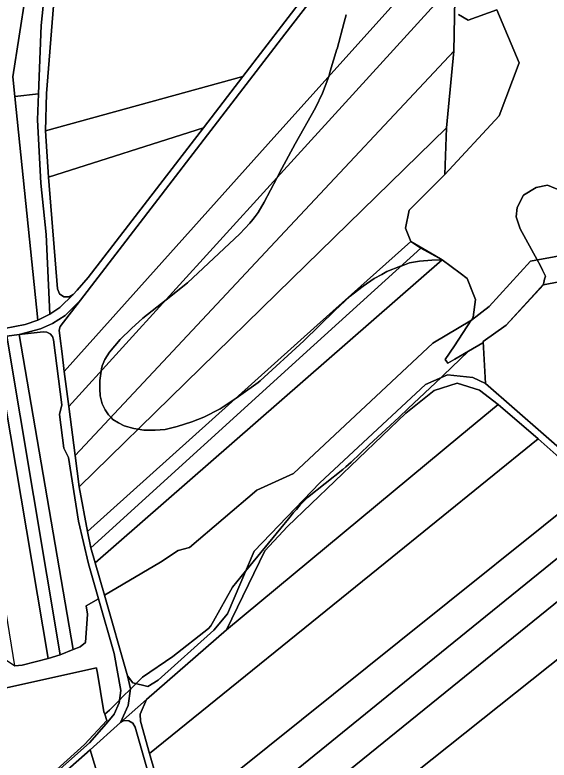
# Model space of a CAD drawing. Extents: x -521939 to -516426, y -1197857 to -1189551.
# Drawn here: x -518291.1 to -517972.8, y -1192547.2 to -1192103.1 of the extents above; entities that cross this region are included whole.
import ezdxf

# ---------------------------------------------------------------- set-up
doc = ezdxf.new("R2010")
doc.units = 0
for name, color, linetype in [('95610013', 7, 'Continuous'), ('95620013', 7, 'Continuous'), ('95640013', 7, 'Continuous'), ('95660013', 7, 'Continuous')]:
    doc.layers.add(name, color=color, linetype=linetype)

msp = doc.modelspace()

# ---------------------------------------------------------------- linework, layer by layer
at = {"layer": '95610013'}
for points in [[(-518307.55, -1191787.05), (-518305.35, -1191806.74), (-518287.42, -1191989.44), (-518284.75, -1192091.34), (-518292.25, -1192140.07), (-518291.06, -1192151.72), (-518277.44, -1192285.07), (-518284.92, -1192287.57), (-518303.55, -1192291.15), (-518314.83, -1192151.68), (-518328.91, -1191977.59), (-518343.95, -1191791.63)], [(-518080.12, -1192041.74), (-518155.32, -1192139.69), (-518272.87, -1192172.21), (-518272.25, -1192149.92), (-518268.08, -1192097.64)], [(-518261.64, -1192315.58), (-518262.96, -1192305.09), (-518264.35, -1192294.45), (-518264.63, -1192290.93), (-518264.08, -1192288.87), (-518252.08, -1192273.08), (-518130.19, -1192114.62), (-518084.56, -1192055.3), (-518082.39, -1192061.11), (-518081.28, -1192067.38), (-518083.39, -1192079.13), (-518080.71, -1192089.58), (-518058.25, -1192075.03), (-518047.38, -1192065.85), (-518040.27, -1192068.64), (-518140.09, -1192179.99)], [(-518258.96, -1192336.56), (-518261.64, -1192315.58), (-518140.09, -1192179.99), (-518040.27, -1192068.64), (-518033.52, -1192074.51), (-518028.72, -1192083.39), (-518138.97, -1192204.62)], [(-518028.72, -1192083.39), (-518029.53, -1192124.74), (-518132.91, -1192235.21), (-518255.1, -1192365.78), (-518258.96, -1192336.56), (-518138.97, -1192204.62)], [(-518255.1, -1192365.78), (-518132.91, -1192235.21), (-518029.53, -1192124.74), (-518032.63, -1192157.85), (-518033.84, -1192170.31), (-518125.98, -1192260.4), (-518252.73, -1192384.33)], [(-518272.87, -1192172.21), (-518155.32, -1192139.69), (-518178.75, -1192170.29), (-518271.02, -1192199.75)], [(-518270.3, -1192281.44), (-518277.44, -1192285.07), (-518291.06, -1192151.72), (-518276.97, -1192150.12), (-518277.55, -1192165.71), (-518275.62, -1192203.46), (-518272.4, -1192234.03)], [(-518178.75, -1192170.29), (-518247.4, -1192259.59), (-518254.03, -1192267.09), (-518256.34, -1192269.71), (-518258.66, -1192271.2), (-518261.86, -1192271.13), (-518264.47, -1192269.31), (-518265.63, -1192266.33), (-518271.02, -1192199.75)], [(-518058.28, -1192230.2), (-518055.2, -1192238.07), (-518110.88, -1192288.06), (-518247.78, -1192410.97), (-518252.73, -1192384.33), (-518125.98, -1192260.4), (-518033.84, -1192170.31), (-518034.93, -1192198.11), (-518056.16, -1192219.41)], [(-518055.2, -1192238.07), (-518049.28, -1192242.01), (-518112.86, -1192299.83), (-518245.76, -1192420.69), (-518247.78, -1192410.97), (-518110.88, -1192288.06)], [(-518243.17, -1192429.57), (-518245.76, -1192420.69), (-518112.86, -1192299.83), (-518049.28, -1192242.01), (-518036.42, -1192248.98)], [(-518243.17, -1192429.57), (-518036.42, -1192248.98), (-518025.74, -1192257.06), (-518021.52, -1192260.23), (-518016.68, -1192272.67), (-518018.08, -1192283.32), (-518019.07, -1192284.95), (-518042.12, -1192298.66), (-518125.15, -1192376.45), (-518146.92, -1192386.42), (-518187.13, -1192420.48), (-518193.78, -1192422.38), (-518204.37, -1192429.34), (-518237.7, -1192448.94)], [(-517888.81, -1192335.51), (-517938.01, -1192387.6), (-517958.84, -1192368.12), (-518010.6, -1192322.82), (-518012.03, -1192297.79), (-517998.31, -1192288.04), (-517976.01, -1192263.94), (-517948.58, -1192258.68), (-517938.71, -1192273.08), (-517911.8, -1192298.65)], [(-518288.5, -1192293.61), (-518256.32, -1192481.37), (-518264.06, -1192484.57), (-518295.81, -1192294.58)], [(-518270.11, -1192293.11), (-518268.71, -1192294.73), (-518268.04, -1192296.76), (-518263.15, -1192335.56), (-518264.44, -1192341.34), (-518261.91, -1192361.35), (-518259.18, -1192366.79), (-518253.27, -1192404.77), (-518247.17, -1192430.35), (-518241.27, -1192451.03), (-518248.67, -1192455.37), (-518247.89, -1192460.32), (-518249.11, -1192477.24), (-518252.12, -1192479.64), (-518256.32, -1192481.37), (-518288.5, -1192293.61), (-518274.17, -1192291.99), (-518272.03, -1192292.15)], [(-518322.58, -1192298.02), (-518303.63, -1192295.61), (-518271.35, -1192486.64), (-518286.74, -1192490.66), (-518291.1, -1192490.96)], [(-518303.63, -1192295.61), (-518295.81, -1192294.58), (-518264.06, -1192484.57), (-518271.35, -1192486.64)], [(-518164.91, -1192469.51), (-518142.08, -1192422.57), (-518128.59, -1192407.97), (-518058.21, -1192340.39), (-518041.22, -1192326.87), (-518027.57, -1192322.61), (-518014.2, -1192326.74), (-518003.16, -1192335.31), (-518025.94, -1192354.21)], [(-518212.63, -1192511.08), (-518164.91, -1192469.51), (-518025.94, -1192354.21), (-518003.16, -1192335.31), (-517979.17, -1192355.85), (-518070.51, -1192429.76), (-518210.9, -1192543.36), (-518216.3, -1192523.95), (-518216.5, -1192519.92)], [(-517979.17, -1192355.85), (-517947.12, -1192384.46), (-518062.13, -1192476.65), (-518198.61, -1192586.05), (-518210.9, -1192543.36), (-518070.51, -1192429.76)], [(-517947.12, -1192384.46), (-517933.09, -1192398.78), (-518052.55, -1192495.67), (-518192.07, -1192608.83), (-518198.61, -1192586.05), (-518062.13, -1192476.65)], [(-518192.07, -1192608.83), (-518052.55, -1192495.67), (-517933.09, -1192398.78), (-517920.9, -1192414.69), (-518047.2, -1192516.99), (-518186.13, -1192629.52)], [(-517920.9, -1192414.69), (-517912.56, -1192427.26), (-517916.41, -1192439.93), (-517952.89, -1192475.46), (-518042.44, -1192546.79), (-518178.78, -1192655.39), (-518186.13, -1192629.52), (-518047.2, -1192516.99)], [(-518178.78, -1192655.39), (-518042.44, -1192546.79), (-517952.89, -1192475.46), (-517966.33, -1192499.14), (-517944.59, -1192511.06), (-517933.87, -1192518.63), (-517925.61, -1192526.94), (-517916.64, -1192551.13), (-518003.1, -1192607.37), (-518073.65, -1192666.41), (-518085.13, -1192672.38), (-518111.4, -1192679.81), (-518157.63, -1192713.61), (-518162.65, -1192711.95)], [(-518180.89, -1192756.84), (-518194.49, -1192711.97), (-518246.25, -1192541.2), (-518228.12, -1192524.84), (-518225.97, -1192523.73), (-518223.2, -1192523.8), (-518220.82, -1192525.2), (-518219.42, -1192527.58), (-518169.62, -1192702.12), (-518162.35, -1192727.6), (-518170.92, -1192734.22), (-518178.69, -1192742.92), (-518181.04, -1192750.48)], [(-518180.89, -1192756.84), (-518209.44, -1192758.46), (-518217.03, -1192728.56), (-518261.25, -1192554.36), (-518246.25, -1192541.2), (-518194.49, -1192711.97)]]:
    msp.add_lwpolyline(points, close=True, dxfattribs=at)
at = {"layer": '95620013'}
msp.add_lwpolyline([(-518455.63, -1192594.52), (-518426.41, -1192540.96), (-518402.81, -1192529.91), (-518390.43, -1192519.48), (-518383.02, -1192502.68), (-518376, -1192498.77), (-518307.39, -1192480.19), (-518291.1, -1192490.96), (-518286.74, -1192490.66), (-518271.35, -1192486.64), (-518264.06, -1192484.57), (-518256.32, -1192481.37), (-518252.12, -1192479.64), (-518249.11, -1192477.24), (-518247.89, -1192460.32), (-518248.67, -1192455.37), (-518241.27, -1192451.03), (-518231.96, -1192483.63), (-518227.97, -1192505.73), (-518229, -1192513.08), (-518232, -1192519.87), (-518236.78, -1192525.6), (-518246.71, -1192536.92), (-518287.07, -1192572.91)], dxfattribs=at)
at = {"layer": '95640013'}
for points in [[(-518285.42, -1191826.12), (-518283.49, -1191853.16), (-518284.63, -1191926.19), (-518280.69, -1191975.27), (-518276.42, -1191999.25), (-518272.1, -1192076.35), (-518275.47, -1192109.47), (-518276.97, -1192150.12), (-518291.06, -1192151.72), (-518292.25, -1192140.07), (-518284.75, -1192091.34), (-518287.42, -1191989.44), (-518305.35, -1191806.74), (-518307.55, -1191787.05), (-518293.44, -1191785.24), (-518290.41, -1191787.66), (-518290.26, -1191802.68)], [(-518228.12, -1192524.84), (-518212.63, -1192511.08), (-518216.5, -1192519.92), (-518216.3, -1192523.95), (-518210.9, -1192543.36), (-518198.61, -1192586.05), (-518192.07, -1192608.83), (-518186.13, -1192629.52), (-518178.78, -1192655.39), (-518162.65, -1192711.95), (-518158.94, -1192724.96), (-518162.35, -1192727.6), (-518169.62, -1192702.12), (-518219.42, -1192527.58), (-518220.82, -1192525.2), (-518223.2, -1192523.8), (-518225.97, -1192523.73)]]:
    msp.add_lwpolyline(points, close=True, dxfattribs=at)
for points in [[(-518520.94, -1192317.92), (-518503.41, -1192315.74), (-518473.81, -1192312.07), (-518446.24, -1192308.7), (-518418.17, -1192305.22), (-518402.53, -1192303.29), (-518331.67, -1192294.67), (-518320.04, -1192293.11), (-518309.77, -1192291.81), (-518303.55, -1192291.15), (-518284.92, -1192287.57), (-518277.44, -1192285.07), (-518270.3, -1192281.44), (-518264.35, -1192277.49), (-518256.34, -1192269.71), (-518254.03, -1192267.09), (-518247.4, -1192259.59), (-518178.75, -1192170.29), (-518155.32, -1192139.69), (-518080.12, -1192041.74)], [(-518084.56, -1192055.3), (-518130.19, -1192114.62), (-518252.08, -1192273.08), (-518261.22, -1192282.2), (-518268.69, -1192287.05), (-518275.85, -1192290.27), (-518288.5, -1192293.61), (-518295.81, -1192294.58), (-518303.63, -1192295.61), (-518322.58, -1192298.02), (-518329.21, -1192298.73), (-518391.69, -1192306.48), (-518404.85, -1192307.6), (-518417.11, -1192309.5), (-518491.21, -1192318.79), (-518505.72, -1192320.55), (-518520.99, -1192322.44)], [(-518268.08, -1192097.64), (-518272.25, -1192149.92), (-518272.87, -1192172.21), (-518271.02, -1192199.75), (-518265.63, -1192266.33), (-518264.47, -1192269.31), (-518261.86, -1192271.13), (-518258.66, -1192271.2), (-518256.34, -1192269.71), (-518264.35, -1192277.49), (-518270.3, -1192281.44), (-518272.4, -1192234.03), (-518275.62, -1192203.46), (-518277.55, -1192165.71), (-518276.97, -1192150.12), (-518275.47, -1192109.47), (-518272.1, -1192076.35)], [(-517943.65, -1192242.55), (-517983.84, -1192249.8), (-518008.45, -1192276.89), (-518019.07, -1192284.95), (-518018.08, -1192283.32), (-518016.68, -1192272.67), (-518021.52, -1192260.23), (-518025.74, -1192257.06), (-518036.42, -1192248.98), (-518049.28, -1192242.01), (-518055.2, -1192238.07), (-518058.28, -1192230.2), (-518056.16, -1192219.41), (-518034.93, -1192198.11), (-518033.84, -1192170.31), (-518032.63, -1192157.85), (-518029.53, -1192124.74), (-518028.72, -1192083.39)], [(-517948.58, -1192258.68), (-517976.01, -1192263.94), (-517998.31, -1192288.04), (-518012.03, -1192297.79), (-518010.6, -1192322.82), (-518018.2, -1192319.1), (-518033.21, -1192317.57), (-518046.33, -1192323.29), (-518109.45, -1192382.02), (-518148.58, -1192422.65), (-518164.49, -1192459.97), (-518172.5, -1192469.71), (-518205.79, -1192499.7), (-518211.94, -1192503.28), (-518220.75, -1192501.28), (-518224, -1192496.96), (-518237.7, -1192448.94), (-518204.37, -1192429.34), (-518193.78, -1192422.38), (-518187.13, -1192420.48), (-518146.92, -1192386.42), (-518125.15, -1192376.45), (-518042.12, -1192298.66), (-518019.07, -1192284.95), (-518008.45, -1192276.89), (-517983.84, -1192249.8), (-517943.65, -1192242.55)], [(-518287.07, -1192572.91), (-518246.71, -1192536.92), (-518236.78, -1192525.6), (-518232, -1192519.87), (-518229, -1192513.08), (-518227.97, -1192505.73), (-518231.96, -1192483.63), (-518241.27, -1192451.03), (-518247.17, -1192430.35), (-518253.27, -1192404.77), (-518259.18, -1192366.79), (-518261.91, -1192361.35), (-518264.44, -1192341.34), (-518263.15, -1192335.56), (-518268.04, -1192296.76), (-518268.71, -1192294.73), (-518270.11, -1192293.11), (-518272.03, -1192292.15), (-518274.17, -1192291.99), (-518288.5, -1192293.61), (-518275.85, -1192290.27), (-518268.69, -1192287.05), (-518261.22, -1192282.2), (-518252.08, -1192273.08), (-518264.08, -1192288.87), (-518264.63, -1192290.93), (-518264.35, -1192294.45), (-518262.96, -1192305.09), (-518261.64, -1192315.58), (-518258.96, -1192336.56), (-518255.1, -1192365.78), (-518252.73, -1192384.33), (-518247.78, -1192410.97), (-518245.76, -1192420.69), (-518243.17, -1192429.57), (-518237.7, -1192448.94), (-518224, -1192496.96), (-518222.16, -1192504.77), (-518223.54, -1192514.76), (-518228.12, -1192524.84), (-518246.25, -1192541.2), (-518261.25, -1192554.36)], [(-517947.12, -1192384.46), (-517979.17, -1192355.85), (-518003.16, -1192335.31), (-518014.2, -1192326.74), (-518027.57, -1192322.61), (-518041.22, -1192326.87), (-518058.21, -1192340.39), (-518128.59, -1192407.97), (-518142.08, -1192422.57), (-518164.91, -1192469.51), (-518212.63, -1192511.08), (-518228.12, -1192524.84), (-518223.54, -1192514.76), (-518222.16, -1192504.77), (-518224, -1192496.96), (-518220.75, -1192501.28), (-518211.94, -1192503.28), (-518205.79, -1192499.7), (-518172.5, -1192469.71), (-518164.49, -1192459.97), (-518148.58, -1192422.65), (-518109.45, -1192382.02), (-518046.33, -1192323.29), (-518033.21, -1192317.57), (-518018.2, -1192319.1), (-518010.6, -1192322.82), (-517958.84, -1192368.12)]]:
    msp.add_lwpolyline(points, dxfattribs=at)
at = {"layer": '95660013'}
for points in [[(-518093.67, -1192103.02), (-518094.85, -1192107.39), (-518099.06, -1192123.2), (-518099.14, -1192123.5), (-518103.13, -1192136.65), (-518104.1, -1192139.84), (-518104.59, -1192141.47), (-518107.84, -1192149.7), (-518111.89, -1192158.39), (-518124.06, -1192179.95), (-518132.06, -1192194.55), (-518135.06, -1192200.32), (-518142.49, -1192214.61), (-518146.09, -1192220.87), (-518147.83, -1192223.3), (-518149.36, -1192225.11), (-518151.07, -1192227.13), (-518157.1, -1192233.5), (-518188.28, -1192262.83), (-518201.04, -1192272.87), (-518214.94, -1192283.81), (-518221.66, -1192289.95), (-518228.27, -1192296.56), (-518234.64, -1192304.09), (-518237.42, -1192308.38), (-518239.05, -1192312.32), (-518239.4, -1192314), (-518239.69, -1192315.37), (-518239.97, -1192316.72), (-518240.44, -1192321.01), (-518240.44, -1192325.88), (-518240.21, -1192330.17), (-518239.05, -1192334.92), (-518237.31, -1192338.52), (-518235.34, -1192341.41), (-518233.8, -1192343.02), (-518232.67, -1192344.2), (-518229.43, -1192346.28), (-518225.97, -1192348.07), (-518220.22, -1192349.59), (-518217.67, -1192350.05), (-518214.35, -1192350.65), (-518207.42, -1192350.65), (-518201.55, -1192350.18), (-518194.41, -1192348.34), (-518185.61, -1192345.7), (-518178.43, -1192342.92), (-518168.69, -1192337.82), (-518166.42, -1192336.3), (-518159.3, -1192331.53), (-518156.4, -1192329.59), (-518146.2, -1192322.17), (-518145.02, -1192321.1), (-518118.85, -1192297.25), (-518100.53, -1192279.29), (-518091.26, -1192270.71), (-518083.49, -1192264.68), (-518077, -1192260.28), (-518072.42, -1192257.74), (-518069.47, -1192256.1), (-518061.22, -1192252.87), (-518060.89, -1192252.74), (-518055.94, -1192250.93), (-518049.89, -1192249.87), (-518042.61, -1192249.17), (-518036.42, -1192248.98), (-518025.73, -1192257.05), (-518021.52, -1192260.23), (-518018.64, -1192267.64), (-518016.68, -1192272.67), (-518018.08, -1192283.32), (-518019.07, -1192284.95), (-518019.17, -1192285.01), (-518029.04, -1192300.33), (-518034.76, -1192308.54), (-518033.05, -1192310.73), (-518029.02, -1192308.36), (-518020.79, -1192303.52), (-518035.85, -1192318.08), (-518037.11, -1192319.27), (-518056.73, -1192337.77), (-518062.19, -1192342.91), (-518062.32, -1192343.04), (-518080.05, -1192359.37), (-518090.67, -1192369.76), (-518093.79, -1192372.37), (-518095.68, -1192373.95), (-518116.79, -1192390.75), (-518120.99, -1192395.07), (-518123.37, -1192397.78), (-518125.08, -1192399.73), (-518128.05, -1192403.36), (-518132.7, -1192409.05), (-518153.72, -1192434.71), (-518161.47, -1192444.17), (-518172.75, -1192464.37), (-518174.3, -1192467.15), (-518175.7, -1192468.84), (-518196.93, -1192485.58), (-518215.01, -1192497.83), (-518218.92, -1192501.69), (-518222.18, -1192504.91), (-518226.76, -1192509.43), (-518228.77, -1192511.47), (-518234.69, -1192517.45), (-518237.54, -1192519.93), (-518238.03, -1192518.47), (-518242.12, -1192494.27), (-518242.37, -1192492.8), (-518242.45, -1192492.31), (-518297.12, -1192504.33)], [(-518026.76, -1192102.77), (-518021.07, -1192106.3), (-518003.85, -1192100.12), (-517990.62, -1192131.55), (-518002.43, -1192163.2), (-518034.93, -1192198.11), (-518056.16, -1192219.41), (-518058.28, -1192230.2), (-518055.2, -1192238.07), (-518052.7, -1192239.52), (-518040.74, -1192246.47), (-518036.42, -1192248.98), (-518042.61, -1192249.17), (-518049.89, -1192249.87), (-518055.94, -1192250.93), (-518060.89, -1192252.74), (-518061.22, -1192252.87), (-518069.47, -1192256.1), (-518072.42, -1192257.74), (-518077, -1192260.28), (-518083.49, -1192264.68), (-518091.26, -1192270.71), (-518100.53, -1192279.29), (-518118.85, -1192297.25), (-518145.02, -1192321.1), (-518146.2, -1192322.17), (-518156.4, -1192329.59), (-518159.3, -1192331.53), (-518166.42, -1192336.3), (-518168.69, -1192337.82), (-518178.43, -1192342.92), (-518185.61, -1192345.7), (-518194.41, -1192348.34), (-518201.55, -1192350.18), (-518207.42, -1192350.65), (-518214.35, -1192350.65), (-518217.67, -1192350.05), (-518220.22, -1192349.59), (-518225.97, -1192348.07), (-518229.43, -1192346.28), (-518232.67, -1192344.2), (-518233.8, -1192343.02), (-518235.34, -1192341.41), (-518237.31, -1192338.52), (-518239.05, -1192334.92), (-518240.21, -1192330.17), (-518240.44, -1192325.88), (-518240.44, -1192321.01), (-518239.97, -1192316.72), (-518239.69, -1192315.37), (-518239.4, -1192314), (-518239.05, -1192312.32), (-518237.42, -1192308.38), (-518234.64, -1192304.09), (-518228.27, -1192296.56), (-518221.66, -1192289.95), (-518214.94, -1192283.81), (-518201.04, -1192272.87), (-518188.28, -1192262.83), (-518157.1, -1192233.5), (-518151.07, -1192227.13), (-518149.36, -1192225.11), (-518147.83, -1192223.3), (-518146.09, -1192220.87), (-518142.49, -1192214.61), (-518135.06, -1192200.32), (-518132.06, -1192194.55), (-518124.06, -1192179.95), (-518111.89, -1192158.39), (-518107.84, -1192149.7), (-518104.59, -1192141.47), (-518104.1, -1192139.84), (-518103.13, -1192136.65), (-518099.14, -1192123.5), (-518099.06, -1192123.2), (-518094.85, -1192107.39), (-518093.67, -1192103.02)], [(-517965.64, -1192208), (-517973.73, -1192204.51), (-517980.51, -1192205.97), (-517987.95, -1192210.59), (-517991.81, -1192217.87), (-517992.36, -1192223.34), (-517990.08, -1192230.5), (-517979.87, -1192249.08), (-517978.13, -1192252.25), (-517976.67, -1192255.29), (-517974.96, -1192258.84), (-517975.4, -1192260.61), (-517976.16, -1192263.66), (-517981.71, -1192269.77), (-517998.31, -1192288.04), (-518012.03, -1192297.79), (-518012, -1192298.3), (-518012.31, -1192298.53), (-518020.79, -1192303.52), (-518029.02, -1192308.36), (-518033.05, -1192310.73), (-518034.76, -1192308.54), (-518029.04, -1192300.33), (-518019.17, -1192285.01), (-518019.07, -1192284.95), (-518018.08, -1192283.32), (-518016.68, -1192272.67), (-518018.64, -1192267.64), (-518021.52, -1192260.23), (-518025.73, -1192257.05), (-518036.42, -1192248.98), (-518040.74, -1192246.47), (-518052.7, -1192239.52), (-518055.2, -1192238.07), (-518058.28, -1192230.2), (-518056.16, -1192219.41), (-518034.93, -1192198.11), (-518002.43, -1192163.2), (-517990.62, -1192131.55), (-518003.85, -1192100.12), (-518021.07, -1192106.3), (-518026.76, -1192102.77)], [(-518288.66, -1192573.4), (-518249.55, -1192537.96), (-518236.26, -1192523.72), (-518237.54, -1192519.93), (-518234.69, -1192517.45), (-518228.77, -1192511.47), (-518226.76, -1192509.43), (-518222.18, -1192504.91), (-518218.92, -1192501.69), (-518215.01, -1192497.83), (-518196.93, -1192485.58), (-518175.7, -1192468.84), (-518174.3, -1192467.15), (-518172.75, -1192464.37), (-518161.47, -1192444.17), (-518153.72, -1192434.71), (-518132.7, -1192409.05), (-518128.05, -1192403.36), (-518125.08, -1192399.73), (-518123.37, -1192397.78), (-518120.99, -1192395.07), (-518116.79, -1192390.75), (-518095.68, -1192373.95), (-518093.79, -1192372.37), (-518090.67, -1192369.76), (-518080.05, -1192359.37), (-518062.32, -1192343.04), (-518062.19, -1192342.91), (-518056.73, -1192337.77), (-518037.11, -1192319.27), (-518035.85, -1192318.08), (-518020.79, -1192303.52), (-518012.31, -1192298.53), (-518012, -1192298.3), (-518012.03, -1192297.79), (-517998.31, -1192288.04), (-517981.71, -1192269.77), (-517976.16, -1192263.66), (-517975.4, -1192260.61), (-517974.96, -1192258.84), (-517976.67, -1192255.29), (-517978.13, -1192252.25), (-517979.87, -1192249.08), (-517990.08, -1192230.5), (-517992.36, -1192223.34), (-517991.81, -1192217.87), (-517987.95, -1192210.59), (-517980.51, -1192205.97), (-517973.73, -1192204.51), (-517965.64, -1192208)], [(-518297.12, -1192504.33), (-518242.45, -1192492.31), (-518242.37, -1192492.8), (-518242.12, -1192494.27), (-518238.03, -1192518.47), (-518237.54, -1192519.93), (-518236.26, -1192523.72), (-518249.55, -1192537.96), (-518288.66, -1192573.4)]]:
    msp.add_lwpolyline(points, dxfattribs=at)

doc.saveas('drawing.dxf')
